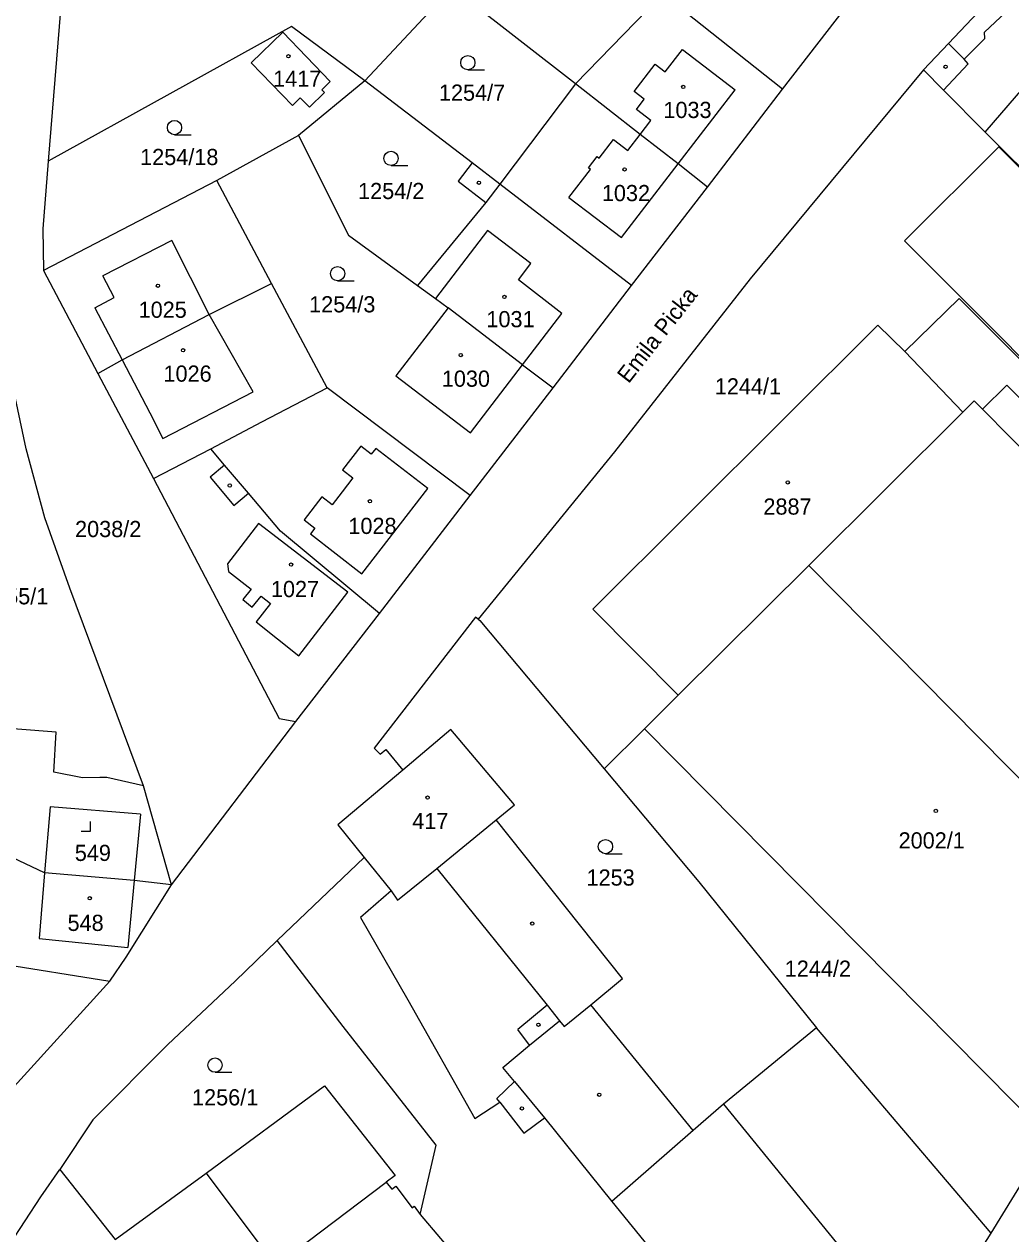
# Model space of a CAD drawing. Extents: x -679220 to -673243, y -1075091 to -1066557.
# Drawn here: x -676961 to -676857.4, y -1070584.9 to -1070457.8 of the extents above; entities that cross this region are included whole.
import ezdxf

# ---------------------------------------------------------------- set-up
doc = ezdxf.new("R2010")
doc.units = 0
for name, color, linetype in [('Hranice parcel', 7, 'Continuous'), ('Parcelní čísla', 7, 'Continuous'), ('Pop  PČ popisy', 7, 'Continuous'), ('Vnitřní kresba', 7, 'Continuous'), ('Značky budov', 7, 'Continuous'), ('Značky kultur', 7, 'Continuous')]:
    doc.layers.add(name, color=color, linetype=linetype)

msp = doc.modelspace()

# ---------------------------------------------------------------- linework, layer by layer
at = {"layer": 'Hranice parcel'}
for p, q in [((-676916.05, -1070453.99), (-676925.22, -1070463.78)), ((-676903.11, -1070464.11), (-676916.05, -1070453.99)), ((-676893.96, -1070454.68), (-676903.11, -1070464.11)), ((-676881.35, -1070464.66), (-676893.96, -1070454.68)), ((-676881.35, -1070464.66), (-676873.9, -1070455.01)), ((-676925.22, -1070463.78), (-676932.17, -1070469.53)), ((-676913.96, -1070472.42), (-676925.22, -1070463.78)), ((-676903.11, -1070464.11), (-676911.05, -1070474.65)), ((-676889.25, -1070474.97), (-676881.35, -1070464.66)), ((-676932.17, -1070469.53), (-676940.75, -1070474.26)), ((-676911.05, -1070474.65), (-676913.96, -1070472.42)), ((-676940.75, -1070474.26), (-676958.95, -1070483.7)), ((-676935.02, -1070485.07), (-676940.75, -1070474.26)), ((-676897.21, -1070485.27), (-676911.05, -1070474.65)), ((-676897.21, -1070485.27), (-676889.25, -1070474.97)), ((-676958.95, -1070483.7), (-676953.23, -1070494.53)), ((-676929.18, -1070496.02), (-676935.02, -1070485.07)), ((-676905.45, -1070496.03), (-676897.21, -1070485.27)), ((-676908.65, -1070493.62), (-676916.48, -1070487.63)), ((-676953.23, -1070494.53), (-676947.39, -1070505.57)), ((-676908.65, -1070493.62), (-676905.45, -1070496.03)), ((-676914.17, -1070507.33), (-676929.18, -1070496.02)), ((-676914.17, -1070507.33), (-676905.45, -1070496.03)), ((-676947.39, -1070505.57), (-676941.37, -1070502.44)), ((-676923.67, -1070519.73), (-676914.17, -1070507.33)), ((-676878.61, -1070514.69), (-676892.31, -1070528.31)), ((-676932.44, -1070531.09), (-676923.67, -1070519.73)), ((-676892.31, -1070528.31), (-676895.85, -1070531.83)), ((-676945.5, -1070548.21), (-676932.44, -1070531.09)), ((-676900.09, -1070536.04), (-676895.85, -1070531.83)), ((-676945.5, -1070548.21), (-676948.43, -1070537.83)), ((-676934.42, -1070554.08), (-676925.29, -1070545.36)), ((-676972.95, -1070555), (-676951.98, -1070558.36)), ((-676978.18, -1070587.09), (-676951.98, -1070558.36)), ((-676859.47, -1070584.79), (-676877.8, -1070563.26)), ((-676859.47, -1070584.79), (-676849.79, -1070569.04)), ((-676890.74, -1070574.03), (-676899.29, -1070581.47))]:
    msp.add_line(p, q, dxfattribs=at)
for points in [[(-676953.29, -1070427.83), (-676954.61, -1070431.16), (-676955.43, -1070435.35), (-676958.44, -1070472.24)], [(-676850.85, -1070446.95), (-676857.77, -1070453.31), (-676863.94, -1070459.86), (-676866.56, -1070462.64)], [(-676860.09, -1070469.19), (-676856.81, -1070465.37), (-676851.86, -1070459.71), (-676852.75, -1070458.75), (-676845.86, -1070452.17), (-676843.25, -1070449.65)], [(-676925.22, -1070463.78), (-676932.91, -1070458.09), (-676958.44, -1070472.24)], [(-676931.99, -1070465.59), (-676931.03, -1070466.56), (-676929.45, -1070465.01), (-676929.72, -1070464.73), (-676928.85, -1070463.87), (-676933.82, -1070458.69), (-676937.13, -1070461.92), (-676932.79, -1070466.37), (-676931.99, -1070465.59)], [(-676866.56, -1070462.64), (-676884.76, -1070484.6), (-676899, -1070502.75), (-676913.33, -1070520.31)], [(-676866.56, -1070462.64), (-676864.46, -1070464.77), (-676860.09, -1070469.19)], [(-676889.25, -1070474.97), (-676892.31, -1070472.5), (-676896.31, -1070469.43), (-676903.11, -1070464.11)], [(-676860.09, -1070469.19), (-676853.78, -1070475.46), (-676849.29, -1070479.93), (-676847.31, -1070477.51)], [(-676932.17, -1070469.53), (-676926.94, -1070480), (-676919.7, -1070485.28)], [(-676836.19, -1070493.21), (-676858.67, -1070470.74), (-676868.56, -1070480.61), (-676846.11, -1070503.09), (-676836.19, -1070493.21)], [(-676958.44, -1070472.24), (-676959.02, -1070479.33), (-676958.95, -1070483.7)], [(-676913.96, -1070472.42), (-676915.42, -1070474.32), (-676912.51, -1070476.56), (-676919.7, -1070485.28)], [(-676953.23, -1070494.53), (-676950.69, -1070493.11), (-676941.54, -1070488.34), (-676935.02, -1070485.07)], [(-676919.7, -1070485.28), (-676917.81, -1070486.66), (-676916.48, -1070487.63)], [(-676845.01, -1070504.45), (-676862.82, -1070486.64), (-676868.53, -1070492.22), (-676871.36, -1070489.44), (-676901.27, -1070519.26), (-676892.31, -1070528.31)], [(-676916.48, -1070487.63), (-676921.95, -1070494.76), (-676914.12, -1070500.76), (-676908.65, -1070493.62)], [(-676948.43, -1070537.83), (-676956.18, -1070517.07), (-676958.79, -1070509.69), (-676960.78, -1070502.43), (-676962.28, -1070495.32), (-676964.53, -1070490.21), (-676966.06, -1070490.5)], [(-676846.96, -1070506.73), (-676857.8, -1070495.76), (-676860.36, -1070498.29), (-676861.23, -1070497.41), (-676862.44, -1070498.6), (-676878.61, -1070514.69)], [(-676941.37, -1070502.44), (-676936.04, -1070499.62), (-676929.18, -1070496.02)], [(-676923.67, -1070519.73), (-676934.07, -1070511.08), (-676937.43, -1070507.1), (-676939.94, -1070504.14), (-676941.37, -1070502.44)], [(-676947.39, -1070505.57), (-676934.2, -1070530.77), (-676932.44, -1070531.09)], [(-676837.05, -1070556.35), (-676839.84, -1070553.93), (-676878.61, -1070514.69)], [(-676913.33, -1070520.31), (-676913.58, -1070520.11), (-676924.22, -1070533.88), (-676923.59, -1070534.51), (-676922.99, -1070534.02), (-676921.23, -1070536.18)], [(-676913.33, -1070520.31), (-676913.14, -1070520.46), (-676900.09, -1070536.04)], [(-676948.43, -1070537.83), (-676952.3, -1070536.94), (-676953.04, -1070536.94), (-676954.86, -1070536.98), (-676957.85, -1070536.41), (-676957.63, -1070532.2), (-676970.27, -1070531.22)], [(-676890.74, -1070574.03), (-676901.49, -1070560.82), (-676898.15, -1070558.06), (-676911.44, -1070541.39), (-676909.49, -1070539.83), (-676916.18, -1070531.9), (-676921.23, -1070536.18)], [(-676895.85, -1070531.83), (-676857.06, -1070571.08), (-676854.47, -1070573.7), (-676849.79, -1070569.04)], [(-676921.23, -1070536.18), (-676928.05, -1070541.94), (-676925.29, -1070545.36)], [(-676900.09, -1070536.04), (-676890.14, -1070547.91), (-676877.8, -1070563.26)], [(-676945.5, -1070548.21), (-676949.43, -1070547.76), (-676958.83, -1070546.96), (-676966.18, -1070543.5), (-676966.89, -1070543.17), (-676971.05, -1070541.19), (-676971.29, -1070541.08)], [(-676925.29, -1070545.36), (-676922.46, -1070548.85), (-676925.66, -1070551.65), (-676920.68, -1070560.3), (-676913.65, -1070572.75), (-676911.04, -1070571.06), (-676908.52, -1070574.31), (-676906.34, -1070572.69), (-676899.29, -1070581.47)], [(-676951.98, -1070558.36), (-676950.28, -1070555.83), (-676945.5, -1070548.21)], [(-676934.42, -1070554.08), (-676938.82, -1070558.33), (-676945.89, -1070564.99), (-676953.77, -1070572.89), (-676957.23, -1070578.13)], [(-676919.41, -1070582.84), (-676917.71, -1070575.56), (-676927.47, -1070563.1), (-676934.42, -1070554.08)], [(-676877.8, -1070563.26), (-676887.56, -1070571.26), (-676890.74, -1070574.03)], [(-676957.23, -1070578.13), (-676951.41, -1070585.47), (-676941.86, -1070578.5), (-676929.46, -1070569.32), (-676922.03, -1070578.74), (-676922.96, -1070579.44), (-676922.39, -1070580.2), (-676921.95, -1070579.86), (-676920.25, -1070582.13), (-676920.05, -1070581.97), (-676919.41, -1070582.84)], [(-676964.18, -1070588.55), (-676959.24, -1070580.98), (-676957.23, -1070578.13)], [(-676899.29, -1070581.47), (-676884.81, -1070599.31), (-676894.42, -1070606.66), (-676891.42, -1070610.32), (-676887.79, -1070614.74)], [(-676919.41, -1070582.84), (-676917.26, -1070585.38), (-676916.48, -1070586.31), (-676915.48, -1070588.11)], [(-676865.23, -1070594.45), (-676864.21, -1070592.33), (-676859.47, -1070584.79)]]:
    msp.add_lwpolyline(points, dxfattribs=at)
at = {"layer": 'Vnitřní kresba'}
for p, q in [((-676860.16, -1070458.67), (-676856.22, -1070454.98)), ((-676860.14, -1070459.34), (-676860.16, -1070458.67)), ((-676862.29, -1070461.53), (-676863.94, -1070459.86)), ((-676862.29, -1070461.53), (-676860.14, -1070459.34)), ((-676893.67, -1070462.85), (-676891.86, -1070460.5)), ((-676891.86, -1070460.5), (-676886.34, -1070464.74)), ((-676861.87, -1070462.01), (-676862.29, -1070461.53)), ((-676896.93, -1070464.91), (-676894.72, -1070462.04)), ((-676894.72, -1070462.04), (-676893.67, -1070462.85)), ((-676861.87, -1070462.01), (-676864.46, -1070464.77)), ((-676895.88, -1070465.72), (-676896.93, -1070464.91)), ((-676892.31, -1070472.5), (-676886.34, -1070464.74)), ((-676896.7, -1070466.79), (-676895.88, -1070465.72)), ((-676895.2, -1070467.95), (-676896.7, -1070466.79)), ((-676896.31, -1070469.43), (-676895.2, -1070467.95)), ((-676900.62, -1070471.92), (-676899.1, -1070469.95)), ((-676899.1, -1070469.95), (-676897.6, -1070471.11)), ((-676897.6, -1070471.11), (-676896.31, -1070469.43)), ((-676901.74, -1070472.94), (-676900.83, -1070471.75)), ((-676901.53, -1070473.1), (-676901.74, -1070472.94)), ((-676900.83, -1070471.75), (-676900.62, -1070471.92)), ((-676898.28, -1070480.26), (-676892.31, -1070472.5)), ((-676903.78, -1070476.03), (-676901.53, -1070473.1)), ((-676911.05, -1070474.65), (-676912.51, -1070476.56)), ((-676903.78, -1070476.03), (-676898.28, -1070480.26)), ((-676945.47, -1070480.56), (-676952.71, -1070484.28)), ((-676941.54, -1070488.34), (-676945.47, -1070480.56)), ((-676912.35, -1070479.5), (-676917.81, -1070486.66)), ((-676907.77, -1070482.96), (-676912.35, -1070479.5)), ((-676909.07, -1070484.69), (-676907.77, -1070482.96)), ((-676951.51, -1070486.56), (-676952.71, -1070484.28)), ((-676904.52, -1070488.23), (-676909.07, -1070484.69)), ((-676953.57, -1070487.64), (-676951.51, -1070486.56)), ((-676953.57, -1070487.64), (-676950.69, -1070493.11)), ((-676908.65, -1070493.62), (-676904.52, -1070488.23)), ((-676936.95, -1070496.45), (-676941.54, -1070488.34)), ((-676950.69, -1070493.11), (-676947.77, -1070498.67)), ((-676868.53, -1070492.22), (-676862.44, -1070498.6)), ((-676946.4, -1070501.37), (-676936.95, -1070496.45)), ((-676860.36, -1070498.29), (-676822.47, -1070536.63)), ((-676947.77, -1070498.67), (-676946.4, -1070501.37)), ((-676925.64, -1070502.17), (-676927.55, -1070504.65)), ((-676924.55, -1070503.01), (-676925.64, -1070502.17)), ((-676924.07, -1070502.39), (-676924.55, -1070503.01)), ((-676918.61, -1070506.62), (-676924.07, -1070502.39)), ((-676939.94, -1070504.14), (-676941.46, -1070505.43)), ((-676927.55, -1070504.65), (-676926.46, -1070505.49)), ((-676941.46, -1070505.43), (-676938.96, -1070508.39)), ((-676926.46, -1070505.49), (-676927.59, -1070506.96)), ((-676938.96, -1070508.39), (-676937.43, -1070507.1)), ((-676927.59, -1070506.96), (-676928.63, -1070508.32)), ((-676922.07, -1070511.09), (-676918.61, -1070506.62)), ((-676929.73, -1070507.48), (-676931.58, -1070509.89)), ((-676928.63, -1070508.32), (-676929.73, -1070507.48)), ((-676936.37, -1070510.27), (-676939.63, -1070514.51)), ((-676926.99, -1070517.48), (-676936.37, -1070510.27)), ((-676931.58, -1070509.89), (-676930.45, -1070510.76)), ((-676930.45, -1070510.76), (-676930.92, -1070511.37)), ((-676925.52, -1070515.55), (-676922.07, -1070511.09)), ((-676930.92, -1070511.37), (-676925.52, -1070515.55)), ((-676939.63, -1070514.51), (-676939.52, -1070515.32)), ((-676939.52, -1070515.32), (-676937.13, -1070517.16)), ((-676937.13, -1070517.16), (-676938.02, -1070518.27)), ((-676938.02, -1070518.27), (-676937.03, -1070519.05)), ((-676937.03, -1070519.05), (-676936.11, -1070517.9)), ((-676935.13, -1070518.68), (-676936.63, -1070520.62)), ((-676936.11, -1070517.9), (-676935.13, -1070518.68)), ((-676932.14, -1070524.18), (-676926.99, -1070517.48)), ((-676936.63, -1070520.62), (-676932.14, -1070524.18)), ((-676958.26, -1070540.04), (-676958.83, -1070546.96)), ((-676948.77, -1070540.81), (-676958.26, -1070540.04)), ((-676948.77, -1070540.81), (-676949.43, -1070547.76)), ((-676917.65, -1070546.51), (-676911.44, -1070541.39)), ((-676921.77, -1070549.84), (-676917.65, -1070546.51)), ((-676917.65, -1070546.51), (-676906.08, -1070560.88)), ((-676958.83, -1070546.96), (-676959.39, -1070553.87)), ((-676949.43, -1070547.76), (-676950.1, -1070554.81)), ((-676922.46, -1070548.85), (-676921.77, -1070549.84)), ((-676959.39, -1070553.87), (-676950.1, -1070554.81)), ((-676906.08, -1070560.88), (-676909.16, -1070563.42)), ((-676906.08, -1070560.88), (-676904.76, -1070562.52)), ((-676904.28, -1070563.12), (-676901.49, -1070560.82)), ((-676907.91, -1070565.06), (-676904.76, -1070562.52)), ((-676904.76, -1070562.52), (-676904.28, -1070563.12)), ((-676907.91, -1070565.06), (-676909.16, -1070563.42)), ((-676910.73, -1070567.4), (-676907.91, -1070565.06)), ((-676909.5, -1070568.89), (-676910.73, -1070567.4)), ((-676911.35, -1070570.67), (-676909.5, -1070568.89)), ((-676909.5, -1070568.89), (-676906.34, -1070572.69)), ((-676911.04, -1070571.06), (-676911.35, -1070570.67)), ((-676887.56, -1070571.26), (-676866.57, -1070597.02)), ((-676941.86, -1070578.5), (-676934.58, -1070588.21)), ((-676934.58, -1070588.21), (-676922.96, -1070579.44))]:
    msp.add_line(p, q, dxfattribs=at)
at = {"layer": 'Značky budov'}
for centre in [(-676933.23, -1070461.21), (-676864.24, -1070462.32), (-676891.79, -1070464.44), (-676897.95, -1070473.09), (-676913.23, -1070474.5), (-676946.94, -1070485.31), (-676910.56, -1070486.49), (-676944.29, -1070492.08), (-676915.15, -1070492.6), (-676880.82, -1070505.96), (-676939.4, -1070506.29), (-676924.67, -1070507.94), (-676932.95, -1070514.59), (-676918.63, -1070539.07), (-676865.27, -1070540.47), (-676954.09, -1070549.64), (-676907.64, -1070552.29), (-676906.99, -1070562.92), (-676900.6, -1070570.27), (-676908.72, -1070571.7)]:
    msp.add_circle(centre, 0.175, dxfattribs=at)
at = {"layer": 'Značky kultur'}
for p, q in [((-676914.4, -1070462.64), (-676912.65, -1070462.64)), ((-676945.19, -1070469.45), (-676943.44, -1070469.45)), ((-676922.46, -1070472.69), (-676920.71, -1070472.69)), ((-676928.07, -1070484.79), (-676926.32, -1070484.79)), ((-676954, -1070542.59), (-676954, -1070541.59)), ((-676955, -1070542.59), (-676954, -1070542.59)), ((-676899.95, -1070544.96), (-676898.2, -1070544.96)), ((-676940.94, -1070567.91), (-676939.19, -1070567.91))]:
    msp.add_line(p, q, dxfattribs=at)
for centre in [(-676914.4, -1070461.89), (-676945.19, -1070468.7), (-676922.46, -1070471.94), (-676928.07, -1070484.04), (-676899.95, -1070544.21), (-676940.94, -1070567.16)]:
    msp.add_circle(centre, 0.75, dxfattribs=at)

# ---------------------------------------------------------------- texts
at = {"layer": 'Parcelní čísla'}
for s, p in [('1417', (-676934.84, -1070464.42)), ('1254/7', (-676917.43, -1070465.88)), ('1033', (-676893.87, -1070467.7)), ('1254/18', (-676948.8, -1070472.64)), ('1254/2', (-676925.92, -1070476.21)), ('1032', (-676900.33, -1070476.43)), ('1025', (-676948.96, -1070488.68)), ('1254/3', (-676931.06, -1070488.11)), ('1031', (-676912.45, -1070489.67)), ('1026', (-676946.35, -1070495.39)), ('1030', (-676917.13, -1070495.92)), ('1244/1', (-676888.47, -1070496.73)), ('2887', (-676883.37, -1070509.35)), ('1028', (-676926.94, -1070511.38)), ('2038/2', (-676955.63, -1070511.71)), ('1255/1', (-676965.39, -1070518.77)), ('1027', (-676935.07, -1070518.01)), ('417', (-676920.23, -1070542.37)), ('2002/1', (-676869.18, -1070544.41)), ('549', (-676955.66, -1070545.72)), ('1253', (-676901.94, -1070548.31)), ('548', (-676956.42, -1070553.07)), ('1244/2', (-676881.13, -1070557.88)), ('1256/1', (-676943.35, -1070571.39))]:
    msp.add_text(s, height=1.7, dxfattribs=at).set_placement(p)
at = {"layer": 'Pop  PČ popisy'}
msp.add_text('Emila Picka', height=1.7, rotation=52, dxfattribs=at).set_placement((-676897.52, -1070495.66))

doc.saveas('drawing.dxf')
